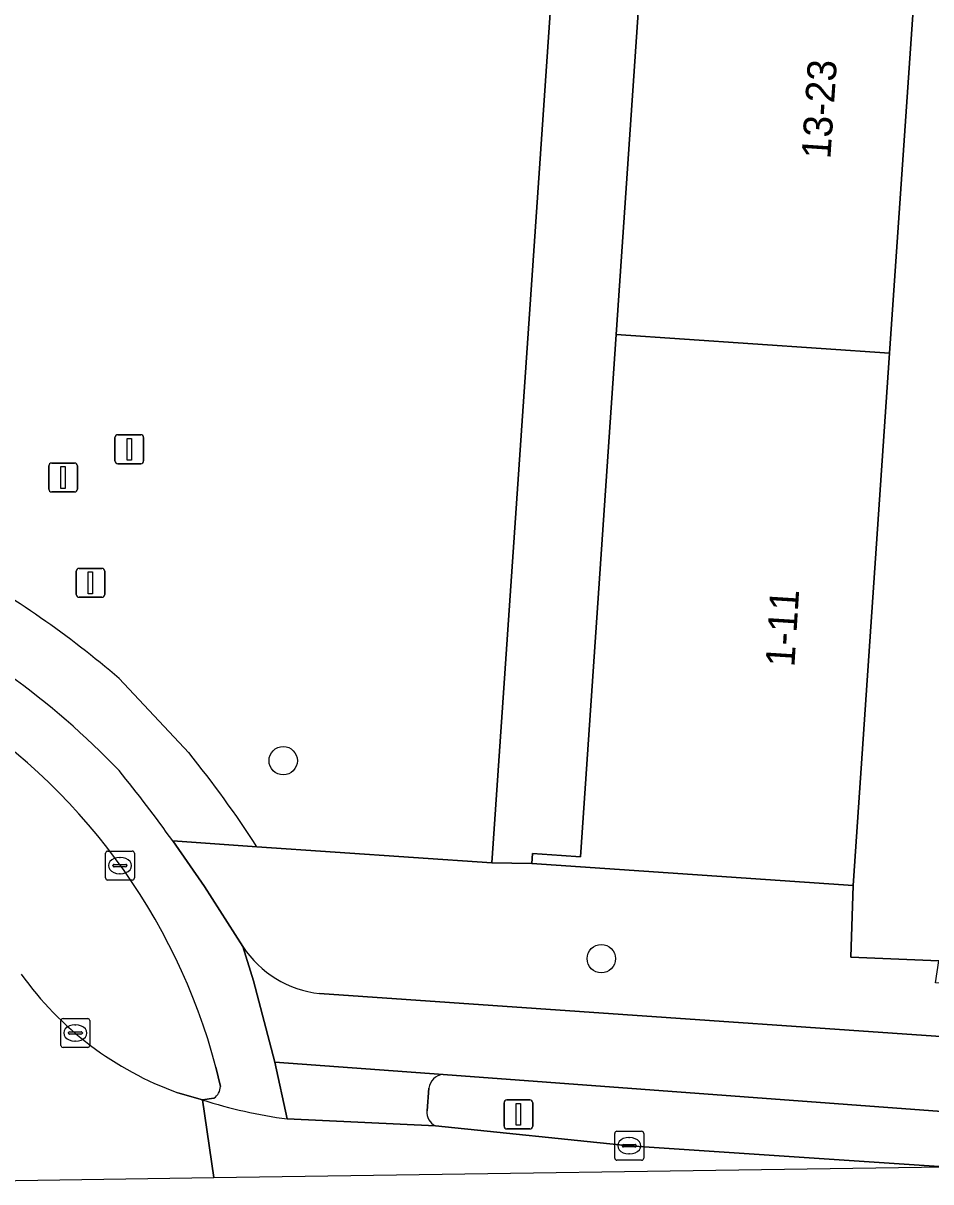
# Model space of a CAD drawing. Extents: x 161848 to 162726, y 385382 to 386521.
# Drawn here: x 162009.2 to 162040.54, y 385382.49 to 385422.49 of the extents above; entities that cross this region are included whole.
import ezdxf

# ---------------------------------------------------------------- set-up
doc = ezdxf.new("R2010")
doc.units = 0
for name, color, linetype in [('IMGEO_Berm_groen', 7, 'Continuous'), ('IMGEO_Boom', 7, 'Continuous'), ('IMGEO_Fietspad_gesloten', 7, 'Continuous'), ('IMGEO_Groenvoorziening', 7, 'Continuous'), ('IMGEO_Kolk', 7, 'Continuous'), ('IMGEO_Pand', 7, 'Continuous'), ('IMGEO_Pand_nummerreeks', 7, 'Continuous'), ('IMGEO_Rijbaan_lokaal_gesloten', 7, 'Continuous'), ('IMGEO_Verkeersbordpaal', 7, 'Continuous'), ('IMGEO_Vlaggenmast', 7, 'Continuous'), ('IMGEO_Voetpad_open', 7, 'Continuous')]:
    doc.layers.add(name, color=color, linetype=linetype)

msp = doc.modelspace()

# ---------------------------------------------------------------- linework, layer by layer
at = {"layer": 'IMGEO_Berm_groen'}
for points in [[(162016.018, 385385.78), (162015.86, 385386.452)], [(162052.691, 385384.17), (162044.495, 385384.656), (162023.705, 385386.198)], [(162014.546, 385385.569), (162015.4, 385385.322), (162015.793, 385385.384)], [(162023.215, 385385.724), (162023.148, 385384.947)], [(162023.443, 385384.423), (162030.133, 385383.74), (162041, 385383.015), (162041.001, 385383.015)]]:
    msp.add_lwpolyline(points, dxfattribs=at)
for centre, radius, start, end in [((161995.238, 385380.946), 21.345, 14.9489, 58.0751), ((162018.374, 385396.249), 11.345, 215.4862, 250.2808), ((162023.739, 385385.672), 0.527, 93.7204, 174.3778), ((162015.527, 385385.797), 0.491, 302.7644, 358.0267), ((162023.654, 385384.887), 0.51, 173.2545, 245.5025)]:
    msp.add_arc(centre, radius, start, end, dxfattribs=at)
at = {"layer": 'IMGEO_Boom'}
for centre in [(162018.183, 385397.029), (162029.166, 385390.196)]:
    msp.add_circle(centre, 0.489, dxfattribs=at)
at = {"layer": 'IMGEO_Fietspad_gesloten'}
for points in [[(162015.46, 385392.689), (162014.372, 385394.258)], [(162018.321, 385384.667), (162017.895, 385386.62), (162017.16, 385389.436), (162016.792, 385390.615), (162015.46, 385392.689)], [(162016.792, 385390.615), (162017.16, 385389.436), (162017.895, 385386.62), (162023.705, 385386.198), (162044.495, 385384.656), (162052.691, 385384.17)], [(162050.908, 385386.891), (162049.699, 385386.896), (162019.438, 385388.992)], [(162015.86, 385386.452), (162016.018, 385385.78)], [(162015.793, 385385.384), (162015.4, 385385.322)]]:
    msp.add_lwpolyline(points, dxfattribs=at)
for centre, radius, start, end in [((161993.039, 385378.086), 26.931, 43.6825, 65.093), ((161995.238, 385380.946), 21.345, 14.9489, 58.0751), ((161971.241, 385363.195), 53.152, 35.762, 39.0575), ((162019.834, 385392.606), 3.636, 213.2072, 263.7447), ((162015.527, 385385.797), 0.491, 302.7644, 358.0267), ((162020.392, 385400.743), 16.209, 252.0628, 262.6596)]:
    msp.add_arc(centre, radius, start, end, dxfattribs=at)
at = {"layer": 'IMGEO_Groenvoorziening'}
for points in [[(162017.276, 385394.06), (162025.39, 385393.505), (162030.286, 385464.925)], [(162012.519, 385399.867), (162014.921, 385397.306)]]:
    msp.add_lwpolyline(points, dxfattribs=at)
for centre, radius, start, end in [((161989.568, 385372.956), 35.369, 49.5415, 60.6446), ((161985.187, 385373.257), 38.242, 32.9556, 38.9668)]:
    msp.add_arc(centre, radius, start, end, dxfattribs=at)
at = {"layer": 'IMGEO_Kolk'}
for p, q in [((162012.046, 385392.982), (162012.046, 385393.834)), ((162012.121, 385393.908), (162012.973, 385393.908)), ((162013.047, 385393.834), (162013.047, 385392.982)), ((162012.305, 385393.402), (162012.305, 385393.414)), ((162012.743, 385393.365), (162012.345, 385393.365)), ((162012.348, 385393.451), (162012.746, 385393.451)), ((162012.534, 385393.688), (162012.559, 385393.688)), ((162012.789, 385393.414), (162012.789, 385393.402)), ((162012.557, 385393.128), (162012.532, 385393.128)), ((162012.973, 385392.908), (162012.121, 385392.908)), ((162010.505, 385387.204), (162010.505, 385388.056)), ((162010.58, 385388.13), (162011.432, 385388.13)), ((162010.993, 385387.91), (162011.018, 385387.91)), ((162011.506, 385388.056), (162011.506, 385387.204)), ((162010.764, 385387.624), (162010.764, 385387.636)), ((162011.202, 385387.587), (162010.804, 385387.587)), ((162010.807, 385387.673), (162011.205, 385387.673)), ((162011.016, 385387.35), (162010.991, 385387.35)), ((162011.248, 385387.636), (162011.248, 385387.624)), ((162011.432, 385387.13), (162010.58, 385387.13)), ((162029.632, 385383.314), (162029.632, 385384.166)), ((162029.707, 385384.24), (162030.559, 385384.24)), ((162030.633, 385384.166), (162030.633, 385383.314)), ((162029.891, 385383.734), (162029.891, 385383.746)), ((162029.934, 385383.783), (162030.332, 385383.783)), ((162030.12, 385384.02), (162030.145, 385384.02)), ((162030.375, 385383.746), (162030.375, 385383.734)), ((162030.329, 385383.697), (162029.931, 385383.697)), ((162030.143, 385383.46), (162030.118, 385383.46)), ((162030.559, 385383.24), (162029.707, 385383.24))]:
    msp.add_line(p, q, dxfattribs=at)
for points in [[(162012.046, 385392.982), (162012.046, 385393.834)], [(162012.121, 385393.908), (162012.973, 385393.908)], [(162013.047, 385393.834), (162013.047, 385392.982)], [(162012.973, 385392.908), (162012.121, 385392.908)], [(162010.505, 385387.204), (162010.505, 385388.056)], [(162010.58, 385388.13), (162011.432, 385388.13)], [(162011.506, 385388.056), (162011.506, 385387.204)], [(162011.432, 385387.13), (162010.58, 385387.13)], [(162029.632, 385383.314), (162029.632, 385384.166)], [(162029.707, 385384.24), (162030.559, 385384.24)], [(162030.633, 385384.166), (162030.633, 385383.314)], [(162030.559, 385383.24), (162029.707, 385383.24)]]:
    msp.add_lwpolyline(points, dxfattribs=at)
for centre, radius, start, end in [((162012.123, 385393.832), 0.0765, 91.552, 178.448), ((162012.123, 385393.832), 0.0765, 91.552, 178.448), ((162012.971, 385393.832), 0.0765, 1.552, 88.448), ((162012.971, 385393.832), 0.0765, 1.552, 88.448), ((162012.345, 385393.411), 0.0403, 85.8775, 175.7526), ((162012.342, 385393.401), 0.0366, 178.938, 274.7102), ((162012.746, 385393.408), 0.043, 264.8664, 352.4533), ((162012.75, 385393.413), 0.0386, 1.7309, 96.639), ((162012.123, 385392.984), 0.0765, 181.552, 268.448), ((162012.123, 385392.984), 0.0765, 181.552, 268.448), ((162012.971, 385392.984), 0.0765, 271.552, 358.448), ((162012.971, 385392.984), 0.0765, 271.552, 358.448), ((162010.582, 385388.054), 0.0765, 91.552, 178.448), ((162010.582, 385388.054), 0.0765, 91.552, 178.448), ((162011.43, 385388.054), 0.0765, 1.552, 88.448), ((162011.43, 385388.054), 0.0765, 1.552, 88.448), ((162010.804, 385387.633), 0.0403, 85.8775, 175.7526), ((162010.801, 385387.623), 0.0366, 178.938, 274.7102), ((162011.205, 385387.63), 0.043, 264.8664, 352.4533), ((162011.209, 385387.635), 0.0386, 1.7309, 96.639), ((162010.582, 385387.206), 0.0765, 181.552, 268.448), ((162010.582, 385387.206), 0.0765, 181.552, 268.448), ((162011.43, 385387.206), 0.0765, 271.552, 358.448), ((162011.43, 385387.206), 0.0765, 271.552, 358.448), ((162029.709, 385384.164), 0.0765, 91.552, 178.448), ((162029.709, 385384.164), 0.0765, 91.552, 178.448), ((162030.557, 385384.164), 0.0765, 1.552, 88.448), ((162030.557, 385384.164), 0.0765, 1.552, 88.448), ((162029.931, 385383.743), 0.0403, 85.8775, 175.7526), ((162030.336, 385383.745), 0.0386, 1.7309, 96.639), ((162029.928, 385383.733), 0.0366, 178.938, 274.7102), ((162030.332, 385383.74), 0.043, 264.8664, 352.4533), ((162029.709, 385383.316), 0.0765, 181.552, 268.448), ((162029.709, 385383.316), 0.0765, 181.552, 268.448), ((162030.557, 385383.316), 0.0765, 271.552, 358.448), ((162030.557, 385383.316), 0.0765, 271.552, 358.448)]:
    msp.add_arc(centre, radius, start, end, dxfattribs=at)
for centre, major_axis, ratio, start_param, end_param in [((162012.533, 385393.408), (-0.387, 0.002), 0.722429, 4.712389, 7.853982), ((162012.558, 385393.408), (-0.39, 0.002), 0.717154, 1.570796, 4.712389), ((162010.992, 385387.63), (-0.387, 0.002), 0.722429, 4.712389, 7.853982), ((162011.017, 385387.63), (-0.39, 0.002), 0.717154, 1.570796, 4.712389), ((162030.119, 385383.74), (-0.387, 0.002), 0.722429, 4.712389, 7.853982), ((162030.144, 385383.74), (-0.39, 0.002), 0.717154, 1.570796, 4.712389)]:
    msp.add_ellipse(centre, major_axis=major_axis, ratio=ratio, start_param=start_param, end_param=end_param, dxfattribs=at)
at = {"layer": 'IMGEO_Pand'}
for points in [[(162029.678, 385411.738), (162039.123, 385411.092), (162040.379, 385429.463), (162030.936, 385430.108)], [(162039.123, 385411.092), (162029.678, 385411.738), (162028.443, 385393.712), (162027.791, 385393.757), (162026.793, 385393.825), (162026.769, 385393.481), (162037.868, 385392.722)]]:
    msp.add_lwpolyline(points, close=True, dxfattribs=at)
at = {"layer": 'IMGEO_Rijbaan_lokaal_gesloten'}
for points in [[(162005.897, 385382.493), (162015.782, 385382.64), (162015.4, 385385.322), (162014.546, 385385.569)], [(162015.4, 385385.322), (162015.782, 385382.64)], [(162015.782, 385382.64), (162041.001, 385383.015), (162041, 385383.015), (162030.133, 385383.74), (162023.443, 385384.423), (162018.321, 385384.667)]]:
    msp.add_lwpolyline(points, dxfattribs=at)
for centre, radius, start, end in [((162018.374, 385396.249), 11.345, 215.4862, 250.2808), ((162020.392, 385400.743), 16.209, 252.0628, 262.6596)]:
    msp.add_arc(centre, radius, start, end, dxfattribs=at)
at = {"layer": 'IMGEO_Verkeersbordpaal'}
for p, q in [((162011.034, 385402.768), (162011.034, 385403.568)), ((162011.034, 385403.568), (162011.034, 385402.768)), ((162011.134, 385403.668), (162011.924, 385403.668)), ((162011.924, 385403.668), (162011.134, 385403.668)), ((162012.024, 385403.568), (162012.024, 385402.768)), ((162012.024, 385402.768), (162012.024, 385403.568)), ((162011.924, 385402.668), (162011.134, 385402.668)), ((162011.134, 385402.668), (162011.924, 385402.668)), ((162025.808, 385384.419), (162025.808, 385385.219)), ((162025.808, 385385.219), (162025.808, 385384.419)), ((162025.908, 385385.319), (162026.698, 385385.319)), ((162026.698, 385385.319), (162025.908, 385385.319)), ((162026.798, 385385.219), (162026.798, 385384.419)), ((162026.798, 385384.419), (162026.798, 385385.219)), ((162026.698, 385384.319), (162025.908, 385384.319)), ((162025.908, 385384.319), (162026.698, 385384.319))]:
    msp.add_line(p, q, dxfattribs=at)
for points in [[(162011.454, 385403.543), (162011.604, 385403.543), (162011.604, 385402.793), (162011.454, 385402.793), (162011.454, 385403.543)], [(162026.228, 385385.194), (162026.378, 385385.194), (162026.378, 385384.444), (162026.228, 385384.444), (162026.228, 385385.194)]]:
    msp.add_lwpolyline(points, dxfattribs=at)
for centre, start, end in [((162011.134, 385403.568), 90, 180), ((162011.134, 385403.568), 90, 180), ((162011.924, 385403.568), 0, 90), ((162011.924, 385403.568), 360, 90), ((162011.134, 385402.768), 180, 270), ((162011.134, 385402.768), 180, 270), ((162011.924, 385402.768), 270, 0), ((162011.924, 385402.768), 270, 0), ((162025.908, 385385.219), 90, 180), ((162025.908, 385385.219), 90, 180), ((162026.698, 385385.219), 0, 90), ((162026.698, 385385.219), 360, 90), ((162025.908, 385384.419), 180, 270), ((162025.908, 385384.419), 180, 270), ((162026.698, 385384.419), 270, 0), ((162026.698, 385384.419), 270, 0)]:
    msp.add_arc(centre, 0.1, start, end, dxfattribs=at)
at = {"layer": 'IMGEO_Vlaggenmast'}
for p, q in [((162012.374, 385407.38), (162012.374, 385408.18)), ((162012.374, 385408.18), (162012.374, 385407.38)), ((162012.474, 385408.28), (162013.264, 385408.28)), ((162013.264, 385408.28), (162012.474, 385408.28)), ((162013.364, 385408.18), (162013.364, 385407.38)), ((162013.364, 385407.38), (162013.364, 385408.18)), ((162010.089, 385406.404), (162010.089, 385407.204)), ((162010.089, 385407.204), (162010.089, 385406.404)), ((162010.189, 385407.304), (162010.979, 385407.304)), ((162010.979, 385407.304), (162010.189, 385407.304)), ((162011.079, 385407.204), (162011.079, 385406.404)), ((162011.079, 385406.404), (162011.079, 385407.204)), ((162013.264, 385407.28), (162012.474, 385407.28)), ((162012.474, 385407.28), (162013.264, 385407.28)), ((162010.979, 385406.304), (162010.189, 385406.304)), ((162010.189, 385406.304), (162010.979, 385406.304))]:
    msp.add_line(p, q, dxfattribs=at)
for points in [[(162012.794, 385408.155), (162012.944, 385408.155), (162012.944, 385407.405), (162012.794, 385407.405), (162012.794, 385408.155)], [(162010.509, 385407.179), (162010.659, 385407.179), (162010.659, 385406.429), (162010.509, 385406.429), (162010.509, 385407.179)]]:
    msp.add_lwpolyline(points, dxfattribs=at)
for centre, start, end in [((162012.474, 385408.18), 90, 180), ((162012.474, 385408.18), 90, 180), ((162013.264, 385408.18), 0, 90), ((162013.264, 385408.18), 360, 90), ((162012.474, 385407.38), 180, 270), ((162012.474, 385407.38), 180, 270), ((162013.264, 385407.38), 270, 0), ((162013.264, 385407.38), 270, 0), ((162010.189, 385407.204), 90, 180), ((162010.189, 385407.204), 90, 180), ((162010.979, 385407.204), 0, 90), ((162010.979, 385407.204), 360, 90), ((162010.189, 385406.404), 180, 270), ((162010.189, 385406.404), 180, 270), ((162010.979, 385406.404), 270, 0), ((162010.979, 385406.404), 270, 0)]:
    msp.add_arc(centre, 0.1, start, end, dxfattribs=at)
at = {"layer": 'IMGEO_Voetpad_open'}
for points in [[(162030.286, 385464.925), (162025.39, 385393.505), (162026.769, 385393.481), (162026.793, 385393.825), (162027.791, 385393.757), (162028.443, 385393.712), (162029.678, 385411.738), (162030.936, 385430.108), (162032.195, 385448.479), (162033.453, 385466.849)], [(162042.889, 385466.204), (162041.634, 385447.833), (162040.379, 385429.463), (162039.123, 385411.092), (162037.868, 385392.722), (162037.782, 385390.251), (162040.825, 385390.124)], [(162014.921, 385397.306), (162012.519, 385399.867)], [(162037.868, 385392.722), (162026.769, 385393.481), (162025.39, 385393.505), (162017.276, 385394.06), (162014.372, 385394.258), (162015.46, 385392.689), (162016.792, 385390.615)], [(162014.372, 385394.258), (162017.276, 385394.06)], [(162047.246, 385388.795), (162040.71, 385389.361), (162040.825, 385390.124), (162037.782, 385390.251), (162037.868, 385392.722)], [(162019.438, 385388.992), (162049.699, 385386.896), (162050.908, 385386.891)], [(162023.705, 385386.198), (162017.895, 385386.62), (162018.321, 385384.667), (162023.443, 385384.423)], [(162023.148, 385384.947), (162023.215, 385385.724)]]:
    msp.add_lwpolyline(points, dxfattribs=at)
for centre, radius, start, end in [((161989.568, 385372.956), 35.369, 49.5415, 60.6446), ((161993.039, 385378.086), 26.931, 43.6825, 65.093), ((161985.187, 385373.257), 38.242, 32.9556, 38.9668), ((161971.241, 385363.195), 53.152, 35.762, 39.0575), ((162019.834, 385392.606), 3.636, 213.2072, 263.7447), ((162023.739, 385385.672), 0.527, 93.7204, 174.3778), ((162023.654, 385384.887), 0.51, 173.2545, 245.5025)]:
    msp.add_arc(centre, radius, start, end, dxfattribs=at)

# ---------------------------------------------------------------- texts
at = {"layer": 'IMGEO_Pand_nummerreeks'}
for s, rotation, p in [('13-23', 86.142, (162037.074, 385417.78)), ('1-11', 86.4167, (162035.832, 385400.246))]:
    msp.add_text(s, height=1, rotation=rotation, dxfattribs=at).set_placement(p)

doc.saveas('drawing.dxf')
